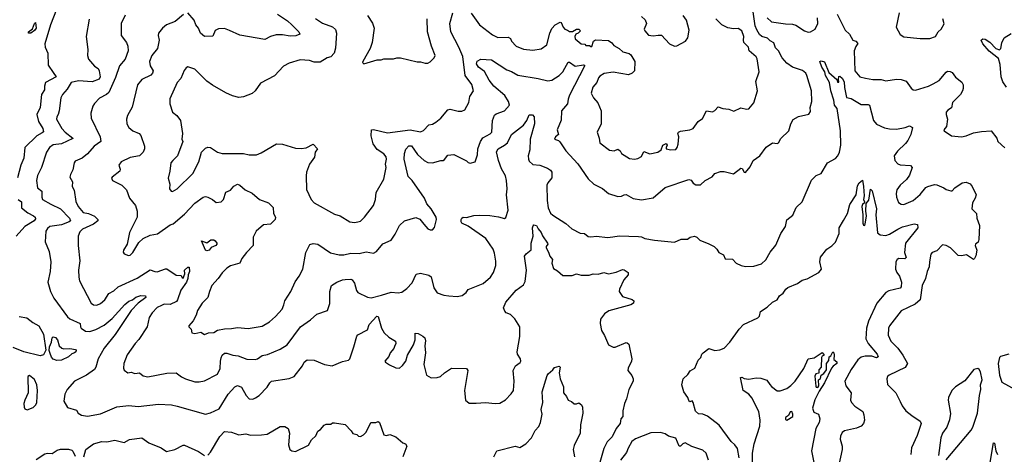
# Model space of a CAD drawing. Extents: x 1954683 to 2060285, y 904798 to 1016299.
# Tile 273 of 472: x 1996921 to 2005257, y 953075 to 956758. Entities that reach past the tile are written whole.
import ezdxf

# ---------------------------------------------------------------- set-up
doc = ezdxf.new("R2010")
doc.units = 0

msp = doc.modelspace()

# ---------------------------------------------------------------- linework, layer by layer
at = {"layer": '0CON10XD'}
for points in [[(1997232.7, 956845), (1997180.8, 956715), (1997132.3, 956552.3), (1997136.1, 956526.1), (1997160, 956475), (1997162.7, 956372.7), (1997205, 956310), (1997228.8, 956275), (1997140, 956225), (1997130.8, 956195), (1997130, 956165), (1997105.5, 956124.5), (1997093.1, 956015), (1997066.9, 955955), (1997080.7, 955895), (1997116.5, 955835), (1997121.3, 955808.7), (1997111.8, 955798.2), (1997065, 955774.5), (1996964.7, 955675.3), (1996954.7, 955585.3), (1996930.7, 955525), (1996901.5, 955418.5)], [(1998307.7, 956802.3), (1998236.1, 956743.9), (1998163.3, 956715), (1998128.8, 956685), (1998095.9, 956644.1), (1998092, 956625), (1998102.5, 956585), (1998086.2, 956513.8), (1998039.4, 956455), (1998019.1, 956405), (1998025, 956366.2), (1998050.6, 956325), (1998045.6, 956305), (1998030.9, 956289.1), (1997955, 956250), (1997917.8, 956205), (1997872.1, 956017.9), (1997832.9, 955945), (1997826.2, 955915), (1997828.8, 955875), (1997846.2, 955845), (1997877.3, 955817.3), (1997932.5, 955792.5), (1997947.7, 955777.7), (1997976.7, 955685), (1997976.5, 955665), (1997965.6, 955635), (1997934.6, 955605.4), (1997855, 955590.5), (1997781.2, 955555), (1997760, 955525), (1997770.7, 955490.7), (1997768, 955475), (1997702.5, 955425), (1997697.5, 955415), (1997707.5, 955395), (1997786.7, 955355), (1997824, 955315), (1997850.8, 955245), (1997900.8, 955185), (1997915.7, 955135), (1997915.7, 955085), (1997850, 954955), (1997831.2, 954855), (1997798.8, 954805), (1997797, 954787), (1997805, 954773.3), (1997840.7, 954760.7), (1997855, 954763.8), (1997878.8, 954785), (1997929.7, 954870.3), (1997966.2, 954905), (1998025, 954932.2), (1998087.5, 954942.5), (1998195, 955018.8), (1998220.5, 955029.5), (1998315, 955110), (1998405, 955203.8), (1998475, 955253.3), (1998495, 955258.8), (1998514, 955254), (1998554.4, 955234.4), (1998585, 955210), (1998625.5, 955214.5), (1998647.5, 955235), (1998665, 955296), (1998705, 955312.5), (1998735, 955348.6), (1998765, 955364.2), (1998783.8, 955355), (1998830, 955315), (1998888.7, 955288.7), (1998950, 955235), (1999027.1, 955207.1), (1999065.9, 955165.9), (1999070.8, 955115), (1999087.1, 955085), (1999084.3, 955065), (1999045, 955024.4), (1998985, 955019.1), (1998923.6, 954966.4), (1998898.1, 954915), (1998896.9, 954845), (1998840.9, 954785), (1998802.9, 954735), (1998785, 954696), (1998705, 954671.1), (1998675, 954651.4), (1998635, 954614), (1998602.5, 954565), (1998548.9, 954505), (1998526.7, 954455), (1998515, 954403.3), (1998465, 954356.2), (1998425, 954293.3), (1998414, 954255), (1998389.2, 954205), (1998353.8, 954165), (1998353.8, 954155), (1998371.2, 954135), (1998377.5, 954105), (1998405, 954098), (1998455, 954111.2), (1998485, 954090), (1998520, 954105), (1998565, 954108.1), (1998595, 954128.5), (1998655, 954138.2), (1998715, 954140.4), (1998765, 954150), (1998855, 954140.6), (1998975, 954160), (1999035, 954197.5), (1999086.3, 954243.7), (1999142.5, 954305), (1999156.7, 954343.3), (1999165.7, 954375), (1999217.5, 954455), (1999252.4, 954537.6), (1999286.5, 954583.5), (1999317.5, 954645), (1999344.4, 954785), (1999377.3, 954852.7), (1999405, 954861.8), (1999445, 954856.2), (1999552, 954782), (1999625, 954764.4), (1999665, 954764.4), (1999725, 954780.6), (1999795, 954775.6), (1999855, 954791.9), (1999915, 954778.6), (1999941.4, 954795), (1999995, 954860), (2000065, 954891.2), (2000100.3, 954939.7), (2000135.8, 955015), (2000177.6, 955052.4), (2000275, 955081.2), (2000307.3, 955067.3), (2000343.8, 955025), (2000377.5, 954985), (2000395, 954976.7), (2000415, 954976.7), (2000432.3, 954997.7), (2000449.2, 955065), (2000448, 955085), (2000405, 955156.2), (2000369.1, 955199.1), (2000349.4, 955245), (2000245, 955394.3), (2000210.2, 955430.2), (2000177.3, 955575), (2000179.4, 955625), (2000189.5, 955660.5), (2000215, 955689.2), (2000237.8, 955687.8), (2000288.6, 955615), (2000345, 955564.4), (2000375, 955546.9), (2000415, 955545.6), (2000485, 955565.7), (2000505.7, 955564.3), (2000517.9, 955572.1), (2000545, 955610), (2000595, 955616.2), (2000705, 955563.3), (2000717.7, 955547.7), (2000735, 955541.2), (2000777, 955553), (2000796.9, 955613.1), (2000800.6, 955665), (2000823.3, 955726.7), (2000841.7, 955758.3), (2000905, 955790.6), (2000917.1, 955805), (2000922.7, 955905), (2000940, 955950), (2000955, 955961.5), (2001024, 955985), (2001068.1, 956035), (2001060, 956065), (2001027.1, 956115), (2000935, 956195.6), (2000895, 956244.3), (2000855, 956319.2), (2000805.6, 956355), (2000788, 956385), (2000793.5, 956406.5), (2000825, 956424), (2000915, 956418.6), (2001044, 956334), (2001085, 956318.5), (2001137.1, 956287.1), (2001310.8, 956260.8), (2001390.9, 956240.9), (2001425, 956244.3), (2001488.6, 956285), (2001519.4, 956315), (2001535, 956348), (2001565, 956399.2), (2001575, 956398.1), (2001623.4, 956363.4), (2001695, 956375.6), (2001703, 956373), (2001703.8, 956365), (2001575, 956119.2), (2001563.1, 956085), (2001560, 956045), (2001508, 955985), (2001504.3, 955905.7), (2001470, 955825), (2001481.2, 955785), (2001456.7, 955765), (2001450, 955745), (2001483.6, 955733.6), (2001495, 955723.3), (2001545, 955647.5), (2001647.4, 955537.4), (2001735, 955408.8), (2001782.5, 955365), (2001855, 955328.1), (2001905, 955286.7), (2001985, 955261.1), (2002015, 955262.9), (2002037.5, 955275), (2002055, 955276.7), (2002115, 955243.1), (2002185, 955231.2), (2002285, 955249.5), (2002385, 955335.4), (2002585, 955403.6), (2002605, 955398.1), (2002623.8, 955373.8), (2002645, 955359.4), (2002685, 955360), (2002725, 955394.2), (2002784, 955426), (2002806.7, 955455), (2002855, 955472.5), (2002885, 955471.4), (2002965, 955450.8), (2003025, 955500), (2003036.8, 955496.8), (2003053.3, 955465), (2003065, 955464), (2003105, 955512.5), (2003130.5, 955565), (2003186.9, 955603.1), (2003241.1, 955678.9), (2003295, 955713.9), (2003335, 955707.8), (2003345, 955714.3), (2003365, 955752.1), (2003432.5, 955815), (2003449.4, 955875), (2003468.7, 955911.3), (2003515, 955938.6), (2003601.7, 955958.3), (2003615, 955980), (2003612, 956015), (2003626.7, 956065), (2003625.7, 956155.7), (2003585.6, 956285.6), (2003575.5, 956305.5), (2003548.1, 956328.1), (2003465, 956355.6), (2003415, 956390.8), (2003375.8, 956435), (2003344.5, 956494.5), (2003319.2, 956519.2), (2003305, 956563.3), (2003275, 956580), (2003252.9, 956602.9), (2003205, 956616.2), (2003185, 956632.5), (2003161, 956671), (2003148.6, 956705), (2003128.6, 956845)], [(1997507.6, 956762.4), (1997482.2, 956615), (1997497.1, 956505), (1997495.8, 956455), (1997504.3, 956425), (1997554.2, 956365), (1997585, 956345.7), (1997594.2, 956325.8), (1997602.2, 956275), (1997592.5, 956255), (1997535, 956230.9), (1997419.1, 956239.1), (1997357.5, 956225), (1997321.7, 956168.3), (1997282.7, 956125), (1997267.7, 956095), (1997255.3, 955984.7), (1997247.3, 955955), (1997234.5, 955935), (1997233.3, 955915), (1997278.6, 955835), (1997305.6, 955805), (1997371.2, 955755), (1997370, 955750), (1997273.9, 955706.1), (1997203.3, 955696.7), (1997172.9, 955675), (1997148.5, 955635), (1997106.4, 955505), (1997072.6, 955437.4), (1997063.8, 955395), (1997071.9, 955331.9), (1997107.8, 955305), (1997107.9, 955255), (1997114.4, 955235), (1997183.5, 955193.5), (1997265, 955154.6), (1997343.5, 955075), (1997351.1, 955055), (1997339.2, 955045), (1997275, 955020), (1997176, 955005), (1997155, 954988.1), (1997141.5, 954965), (1997137.1, 954875), (1997170.5, 954795), (1997184.5, 954705), (1997178.5, 954625), (1997159.4, 954535), (1997181.4, 954455), (1997208.6, 954398.6), (1997325, 954239.1), (1997345, 954224.1), (1997433.8, 954185), (1997436, 954155), (1997442.5, 954145), (1997478.3, 954118.3), (1997515, 954116.2), (1997565, 954132), (1997635, 954169.2), (1997705, 954227.4), (1997811.3, 954345), (1997845, 954372.7), (1997875.4, 954384.6), (1997903.6, 954406.4), (1997945, 954421.1), (1997985, 954419.1), (1997989.6, 954405), (1997923.6, 954356.4), (1997865.4, 954294.6), (1997728.1, 954091.9), (1997635, 953975.5), (1997584.6, 953885), (1997566.2, 953815), (1997555.3, 953794.7), (1997486.7, 953745), (1997385, 953695.8), (1997323.8, 953625), (1997304.3, 953585), (1997293.8, 953525), (1997325, 953472), (1997400.7, 953450.7), (1997416.7, 953425), (1997445, 953406.2), (1997495, 953397.1), (1997605, 953418.6), (1997743, 953477), (1997845, 953490), (1997925, 953481.2), (1998095, 953499.1), (1998205, 953493.8), (1998255, 953483.8), (1998495, 953415.5), (1998535, 953426.4), (1998609.5, 953460.5), (1998685, 953584.4), (1998742.8, 953647.2), (1998765, 953658), (1998798, 953645), (1998838, 953575), (1998865, 953546), (1998895, 953542.5), (1998917.3, 953552.7), (1998949.2, 953575), (1999016, 953644), (1999038.6, 953681.4), (1999053.8, 953695), (1999203.2, 953716.8), (1999245, 953734.4), (1999314.4, 953825.6), (1999330, 953855), (1999355, 953876.2), (1999415, 953874), (1999502.5, 953835), (1999565, 953823.8), (1999655, 953861.2), (1999705, 953872), (1999715.6, 953885), (1999750.9, 953985), (1999775, 954076.2), (1999785, 954088), (1999865, 954131.2), (1999880, 954175), (1999945, 954246.2), (1999955, 954242.5), (1999984.5, 954145), (2000005.3, 954105.3), (2000045, 954068), (2000103.8, 954033.8), (2000106.4, 954013.6), (2000095, 953987.5), (2000088.3, 953971.7), (2000056.2, 953935), (2000047.3, 953902.7), (2000012.5, 953865), (2000017.5, 953855), (2000052.3, 953832.3), (2000105, 953808.8), (2000135, 953806.2), (2000162.1, 953827.9), (2000189.2, 953865), (2000204.2, 953915), (2000255, 954003.3), (2000270, 954045), (2000269.3, 954100.7), (2000295, 954100), (2000335, 954076), (2000350.9, 954060.9), (2000356.9, 954036.9), (2000351.9, 953995), (2000356.7, 953935), (2000341.5, 953835), (2000366.2, 953745), (2000405, 953724.2), (2000455, 953725.7), (2000484.4, 953735.6), (2000516.2, 953765), (2000577.5, 953805), (2000705, 953802), (2000716, 953785), (2000687.5, 953615), (2000694, 953535), (2000725, 953508), (2000785, 953508), (2000865, 953515.7), (2000945, 953505.7), (2000985, 953507.5), (2001034.4, 953535.6), (2001083, 953587), (2001100.8, 953615), (2001107.5, 953695), (2001098, 953785), (2001118.8, 953825), (2001157.8, 953852.2), (2001164, 953865), (2001160.8, 953885), (2001134.2, 953925), (2001131.4, 953945), (2001155.9, 954074.1), (2001156.2, 954155), (2001114.2, 954224.2), (2001075, 954258.8), (2001038.8, 954275), (2001027.3, 954287.3), (2001016.1, 954316.1), (2001038, 954365), (2001124.7, 954465.3), (2001185, 954511.9), (2001200.5, 954539.5), (2001211.5, 954635), (2001196, 954755), (2001210, 954775), (2001251.1, 954808.9), (2001250, 954865), (2001267.3, 954922.7), (2001263.8, 954995), (2001268.3, 955011.7), (2001275, 955020), (2001297.5, 955015), (2001311.2, 954985), (2001335.7, 954955), (2001345.8, 954925.8), (2001389.2, 954865), (2001392, 954855), (2001378.8, 954835), (2001379.2, 954825), (2001399.1, 954789.1), (2001409.4, 954755), (2001430.8, 954725), (2001425.8, 954694.2), (2001438.8, 954648.8), (2001475, 954628.8), (2001519.1, 954589.1), (2001598.8, 954591.2), (2001635, 954604), (2001675, 954594), (2001743, 954593), (2001775, 954605.7), (2001817.7, 954602.3), (2001865, 954616.2), (2001905, 954604), (2001970.8, 954619.2), (2002025, 954640), (2002038.3, 954638.3), (2002072.5, 954615), (2002073.3, 954595), (2002036, 954554), (2002000, 954475), (2001997.5, 954455), (2002025, 954411.4), (2002107.3, 954387.3), (2002120, 954375), (2002117.5, 954355), (2002095, 954342), (2001909.5, 954290.5), (2001873.1, 954266.9), (2001838.3, 954221.7), (2001834.4, 954185), (2001847.1, 954125), (2001873, 954083), (2001905, 954003.3), (2001944.3, 953984.3), (2001962.7, 953982.7), (2002055, 954022), (2002065, 954021.2), (2002078.6, 954008.6), (2002103.3, 953885), (2002101.1, 953865), (2002071.4, 953805), (2002069.2, 953785), (2002104.2, 953744.2), (2002116, 953715), (2002115.9, 953695.9), (2002077.5, 953625), (2002059.2, 953545), (2002040, 953505), (2002026, 953445), (2002028, 953395), (2002011.2, 953375), (2002004.2, 953335), (2001970, 953295), (2001937.4, 953222.6), (2001895, 953182), (2001866.5, 953125), (2001827.5, 952985)], [(1997815, 956796.7), (1997781.2, 956725), (1997781.2, 956625), (1997824.3, 956565), (1997835.7, 956535), (1997840, 956495), (1997814.3, 956425), (1997765, 956366), (1997731.5, 956268.5), (1997675, 956142.5), (1997656, 956124), (1997597.6, 956092.4), (1997553.2, 956046.8), (1997539.2, 956025), (1997522.9, 955965), (1997525.7, 955925), (1997603.5, 955765), (1997606.7, 955725), (1997552.5, 955685), (1997495, 955622.5), (1997450, 955585), (1997390.8, 955559.2), (1997382.2, 955545), (1997370, 955485), (1997350, 955445), (1997346, 955425), (1997367.8, 955385), (1997364.2, 955345), (1997382.7, 955312.7), (1997395, 955216.7), (1997415, 955174), (1997458, 955125), (1997504.5, 955114.5), (1997553.4, 955093.4), (1997582.5, 955065), (1997582.5, 955055), (1997545.7, 955024.3), (1997453.6, 954983.6), (1997429.8, 954960.2), (1997416.7, 954925), (1997416.7, 954845), (1997430.5, 954715), (1997418.9, 954635), (1997420.6, 954575), (1997427.5, 954545), (1997525, 954356.7), (1997545, 954342.5), (1997575, 954338.6), (1997605, 954352.9), (1997640.5, 954385), (1997675, 954436.9), (1997718.7, 954461.3), (1997755, 954494.6), (1997915, 954568.9), (1998025, 954638.9), (1998065, 954623.6), (1998085, 954622.9), (1998155, 954647.9), (1998167, 954647), (1998245, 954593.1), (1998289.2, 954589.2), (1998295, 954570), (1998305, 954567.5), (1998320, 954605), (1998317.5, 954635), (1998345, 954660), (1998355, 954660), (1998358.5, 954625), (1998346.7, 954595), (1998345.4, 954565), (1998333.5, 954535), (1998283.8, 954465), (1998258.2, 954385), (1998248.5, 954371.5), (1998196.1, 954343.9), (1998145, 954346.2), (1998122.6, 954337.4), (1998085, 954318.1), (1998041.9, 954275), (1998016.8, 954233.2), (1997999.2, 954155), (1997930.5, 954049.5), (1997898.1, 954015), (1997831.1, 953918.9), (1997802.9, 953845), (1997798.8, 953805), (1997805, 953787.5), (1997835, 953766.7), (1997865, 953772.5), (1997895, 953761.1), (1997935.8, 953765.8), (1997965, 953741.2), (1998005, 953732.9), (1998166.6, 953763.4), (1998244.5, 953764.5), (1998290.5, 953730.5), (1998323.8, 953715), (1998405, 953690.6), (1998439.5, 953689.5), (1998485, 953698), (1998596, 953755), (1998618.3, 953801.7), (1998619.6, 953865), (1998626.1, 953893.9), (1998635, 953915.8), (1998655, 953931.9), (1998675, 953932.2), (1998724.7, 953914.7), (1998769.1, 953909.1), (1998845, 953882.2), (1998915, 953878.9), (1998935, 953884.4), (1998975, 953911.8), (1999019.8, 953920.2), (1999125, 953965.7), (1999185, 954004.2), (1999297.1, 954155), (1999383.8, 954215), (1999437.3, 954262.7), (1999525.8, 954295), (1999546.2, 954353.8), (1999547.8, 954455), (1999561.9, 954505), (1999606.1, 954533.9), (1999655, 954554.4), (1999675.8, 954555.8), (1999725, 954558.6), (1999735, 954554), (1999755.8, 954525), (1999772.9, 954462.9), (1999783.3, 954445), (1999865, 954405.8), (1999897.6, 954402.4), (1999985, 954422.5), (2000065, 954450), (2000125, 954444), (2000155, 954448.8), (2000199.3, 954480.7), (2000245, 954528.8), (2000278, 954602), (2000315, 954610), (2000384.1, 954594.1), (2000405, 954580), (2000425.8, 954485), (2000453.9, 954443.9), (2000512.9, 954422.9), (2000555, 954417.8), (2000623.9, 954413.9), (2000668.3, 954421.7), (2000701.2, 954445), (2000717.7, 954472.3), (2000845, 954522.9), (2000908, 954575), (2000931.4, 954615), (2000952.9, 954675), (2000953.3, 954713.3), (2000939.7, 954779.7), (2000929.4, 954815), (2000867.1, 954905), (2000717.5, 955007.5), (2000663.8, 955035), (2000658, 955045), (2000658.8, 955065), (2000662.9, 955077.1), (2000675, 955083.8), (2000705, 955082.9), (2000765, 955098.9), (2000815, 955101.8), (2000901.3, 955098.7), (2000975, 955088.6), (2001025, 955073.8), (2001037.3, 955082.7), (2001056.2, 955145), (2001042.9, 955275), (2001048.2, 955325), (2001043.2, 955395), (2001032.9, 955435), (2001000.9, 955495), (2000974.7, 955564.7), (2000957.2, 955637.2), (2000971.5, 955665), (2001025.7, 955694.3), (2001050.5, 955715), (2001084, 955786), (2001185.3, 955864.7), (2001213.5, 955905), (2001235, 955951.2), (2001261.4, 955951.4), (2001275.6, 955935), (2001279.7, 955875), (2001242.1, 955745), (2001238.8, 955655), (2001226.7, 955605), (2001227.7, 955575), (2001235, 955558.6), (2001265, 955531.8), (2001324.6, 955524.6), (2001389.5, 955499.5), (2001415, 955484.4), (2001427.1, 955467.1), (2001425, 955418.8), (2001391.9, 955375), (2001384.3, 955355), (2001387.4, 955225), (2001394.7, 955165), (2001415, 955118.9), (2001435, 955100.4), (2001545, 955030), (2001596.2, 954985), (2001665, 954950), (2001702.5, 954945), (2001735, 954921.2), (2001755, 954917.5), (2001805, 954923.1), (2001896.2, 954913.8), (2001941.7, 954918.3), (2001995, 954926), (2002160.5, 954920.5), (2002185, 954918), (2002214.2, 954904.2), (2002295, 954890), (2002465, 954874), (2002521.7, 954898.3), (2002575, 954897.5), (2002596.1, 954913.9), (2002635, 954923.3), (2002652.5, 954915), (2002679.3, 954889.3), (2002755, 954860), (2002800, 954835), (2002822.5, 954815), (2002840, 954785), (2002880, 954765), (2002895, 954732.5), (2002955, 954730), (2002987.5, 954695), (2003030, 954675), (2003065, 954666.2), (2003135, 954669.2), (2003201.3, 954688.7), (2003238, 954722), (2003275, 954788), (2003322.4, 954847.6), (2003365, 954947.5), (2003403.3, 955005), (2003415, 955063.3), (2003466.9, 955103.1), (2003494.3, 955165.7), (2003546.4, 955213.6), (2003625, 955398.6), (2003665, 955438), (2003705.9, 955454.1), (2003760, 955545), (2003828.3, 955581.7), (2003847.5, 955605), (2003860.6, 955635), (2003872.5, 955695), (2003868.7, 955815), (2003842.2, 956005), (2003818.5, 956035), (2003812.5, 956075), (2003787.3, 956155), (2003776.4, 956225), (2003744.3, 956285), (2003736.7, 956316.7), (2003712.3, 956355), (2003694.2, 956405), (2003705, 956410.8), (2003735, 956400), (2003771.9, 956311.9), (2003840, 956250), (2003845, 956227.5), (2003855, 956227.5), (2003854.2, 956255), (2003855, 956276.7), (2003865, 956280.8), (2003885, 956261.4), (2003900.4, 956230.4), (2003903, 956183), (2003919.8, 956099.8), (2003960.8, 956090.8), (2004045, 956038.5), (2004105, 956040.8), (2004114.3, 956034.3), (2004150, 955905), (2004175, 955873.3), (2004242.6, 955842.6), (2004285, 955833.1), (2004345, 955831.2), (2004416.8, 955843.2), (2004455, 955857.5), (2004478.8, 955845), (2004464.4, 955785.6), (2004439.4, 955735), (2004420.8, 955709.2), (2004352.9, 955645), (2004325.7, 955605), (2004330.8, 955565), (2004355, 955537.1), (2004375, 955528.9), (2004461.7, 955521.7), (2004477.5, 955505), (2004455, 955440), (2004428, 955405), (2004374.2, 955355), (2004345.7, 955315), (2004340, 955285), (2004343, 955253), (2004360.3, 955210.3), (2004385, 955193.8), (2004405, 955192), (2004485.4, 955224.6), (2004545, 955278), (2004592.5, 955335), (2004610, 955345), (2004665, 955360.5), (2004685, 955358.9), (2004744.5, 955334.5), (2004765, 955320), (2004805, 955307.1), (2004815, 955309.2), (2004837.2, 955332.8), (2004900, 955375), (2004935, 955382), (2004968.3, 955368.3), (2004986.2, 955345), (2005018.6, 955275), (2005010.6, 955245), (2004987.5, 955205), (2004980.8, 955155), (2005022.5, 955115), (2005025.5, 955075), (2005047.3, 955015), (2005042.6, 954895), (2005035, 954872.9), (2005013.3, 954855), (2005010, 954845), (2005024.4, 954805), (2005015, 954756.2), (2005005, 954733.8), (2004995, 954726.2), (2004935.7, 954765.7), (2004894.3, 954755.7), (2004865, 954761.1), (2004801.4, 954825), (2004764.6, 954844.6), (2004735, 954850.8), (2004685, 954800), (2004645.8, 954784.2), (2004635, 954772.5), (2004622.5, 954705), (2004622, 954665), (2004604.4, 954625), (2004590.6, 954565), (2004560.6, 954505), (2004545, 954384.6), (2004501.1, 954348.9), (2004385, 954290), (2004286, 954165), (2004277.1, 954145), (2004274.5, 954084.5), (2004295.7, 954035), (2004354.1, 953974.1), (2004396.7, 953916.7), (2004436, 953845), (2004418.3, 953811.7), (2004281.2, 953745), (2004268.8, 953735), (2004262, 953715), (2004267.7, 953667.7), (2004338, 953595), (2004375, 953522.5), (2004392, 953485), (2004424, 953445), (2004472.9, 953402.9), (2004545, 953357.1), (2004553.1, 953335), (2004520, 953235), (2004471.2, 953128.8), (2004465.7, 953074.3)], [(1999425, 956769.4), (1999485, 956730), (1999568.3, 956698.3), (1999595.3, 956675.3), (1999602.3, 956645), (1999594.4, 956515.6), (1999582.2, 956475), (1999555, 956442.5), (1999525, 956434.4), (1999465, 956397.3), (1999415, 956398.5), (1999375, 956411.4), (1999295, 956417.1), (1999201.7, 956388.3), (1999155, 956364), (1999077.8, 956282.2), (1998959.7, 956220.3), (1998913.4, 956156.6), (1998887.6, 956132.4), (1998815, 956104), (1998775, 956099.2), (1998722.6, 956112.6), (1998665, 956137.1), (1998552, 956202), (1998505, 956238), (1998405, 956340), (1998345, 956358), (1998329.7, 956350.3), (1998312.1, 956327.9), (1998285, 956258.8), (1998255, 956226.7), (1998192.2, 956087.8), (1998193.1, 956045), (1998214, 955975), (1998251.2, 955945), (1998281.2, 955905), (1998299.2, 955795), (1998293.3, 955745), (1998302.5, 955725), (1998256, 955605), (1998216.2, 955565), (1998201.2, 955545), (1998192.9, 955475), (1998177.5, 955415), (1998191.4, 955365), (1998190, 955325), (1998204.3, 955304.3), (1998215, 955301.2), (1998253.8, 955325), (1998388, 955455), (1998438, 955555), (1998458.8, 955635), (1998495, 955668.8), (1998515, 955676.7), (1998535, 955673.8), (1998595, 955636), (1998635, 955624.2), (1998815, 955624.4), (1998865, 955613.3), (1998925, 955613.5), (1998965, 955628.8), (1999096.2, 955706.2), (1999145, 955702), (1999255, 955670), (1999305, 955668), (1999347.3, 955672.7), (1999405, 955703.8), (1999441.2, 955665), (1999421.2, 955635), (1999415.7, 955594.3), (1999375, 955533.3), (1999349.5, 955465), (1999346.5, 955435), (1999348.3, 955318.3), (1999388.8, 955235), (1999415, 955206.7), (1999585, 955108.8), (1999635, 955096), (1999715, 955046.2), (1999755, 955040.8), (1999785, 955044.3)], [(1998695.9, 956665.9), (1998655, 956683.1), (1998605, 956680.8), (1998575, 956667.5), (1998555, 956617.5), (1998485, 956616.9), (1998451.9, 956645), (1998434.4, 956685), (1998411.9, 956715), (1998397.5, 956755), (1998345, 956816.7)], [(1999102.2, 956805), (1999188.2, 956748.2), (1999225, 956715.6), (1999284.3, 956655), (1999293.3, 956635), (1999257.3, 956622.7), (1999211.1, 956618.9), (1999145, 956629.6), (1999091.1, 956628.9), (1999045, 956615.6), (1998995, 956589.4), (1998785, 956627.8), (1998695.9, 956665.9)], [(1999785, 955044.3), (1999805, 955052), (1999840, 955085), (1999917, 955183), (1999934.2, 955235.8), (1999939.2, 955295), (2000003.7, 955406.3), (2000022.8, 955505), (2000018.8, 955535), (2000027.4, 955575), (2000024.2, 955595), (2000002.7, 955622.7), (1999948.5, 955658.5), (1999914.6, 955705), (1999897.2, 955772.8), (1999900.6, 955825), (1999915, 955827.9), (2000035, 955800.1), (2000225.3, 955825.3), (2000315, 955806.9), (2000339.9, 955820.1), (2000385, 955866.5), (2000415, 955872), (2000445, 955888.8), (2000486.6, 955923.4), (2000546.7, 955995), (2000565, 956000.8), (2000634.1, 955984.1), (2000665, 955983.8), (2000690, 955995), (2000722, 956055), (2000732.1, 956107.9), (2000762, 956155), (2000749.7, 956209.7), (2000693.3, 956285), (2000673.1, 956445), (2000638.9, 956525), (2000571.1, 956655), (2000563.3, 956725), (2000589.1, 956815)], [(1999865, 956793.8), (1999908.3, 956728.3), (1999921.2, 956685), (1999906, 956565), (1999888, 956515), (1999826.7, 956405), (1999824.1, 956394.1), (1999835, 956384)], [(1999835, 956384), (1999946.7, 956416.7), (1999981.7, 956418.3), (2000005, 956427.5), (2000085, 956427.5), (2000115, 956436.2), (2000145, 956435.8), (2000285, 956400), (2000315, 956401.4), (2000355, 956388.6), (2000375, 956389.2), (2000395, 956401.2), (2000428.8, 956435), (2000439.2, 956455), (2000408.6, 956535), (2000373.6, 956655), (2000371.1, 956765)], [(2000743.6, 956813.6), (2000813.5, 956715), (2000925, 956628.9), (2000968.3, 956608.3), (2001055, 956610), (2001075, 956597.5), (2001085.6, 956575), (2001124, 956535), (2001185, 956508.1), (2001265, 956500.8), (2001335, 956512.2), (2001384.6, 956545.4), (2001408, 956645), (2001425, 956683.1), (2001455, 956713.5), (2001495.8, 956735.8), (2001506, 956735), (2001520.8, 956695), (2001535, 956676.7), (2001559.5, 956669.5), (2001575, 956657.5), (2001601.7, 956658.3), (2001635, 956677.5), (2001655, 956676.7), (2001667.5, 956665), (2001650, 956645), (2001630, 956635), (2001620, 956615), (2001622.5, 956595), (2001675, 956552.5), (2001705, 956550), (2001715, 956540), (2001745, 956540), (2001755, 956530), (2001765, 956530), (2001780, 956575), (2001795, 956587.5), (2001905, 956582.5), (2001933, 956563), (2001950, 956540), (2001997.5, 956515), (2002027.5, 956485), (2002081.2, 956471.2), (2002095, 956460), (2002128.2, 956405), (2002125.3, 956325), (2002106.2, 956303.8), (2002075, 956291.8), (2001945, 956313.8), (2001868.4, 956301.6), (2001831.6, 956278.4), (2001821.1, 956265), (2001807.3, 956225), (2001772.7, 956185), (2001759.6, 956135), (2001780, 956095), (2001814.4, 956054.4), (2001844.6, 955985), (2001842.9, 955875), (2001809.2, 955805), (2001827.5, 955755), (2001833.1, 955715), (2001915, 955653.1), (2001953.9, 955646.1), (2001985, 955660), (2002005, 955646.2), (2002015, 955624), (2002085, 955583.1), (2002125, 955576), (2002155, 955582.9), (2002185, 955600), (2002205, 955642), (2002255, 955622.5), (2002324.5, 955635.5), (2002351.2, 955655), (2002366.7, 955695), (2002395, 955710), (2002402.5, 955695), (2002393.3, 955675), (2002395, 955663.3), (2002435, 955656.2), (2002475, 955657.5), (2002487.5, 955675), (2002496.1, 955703.9), (2002500, 955765), (2002492.5, 955795), (2002497.5, 955805), (2002515, 955813.8), (2002595.4, 955824.6), (2002623.8, 955835), (2002666.2, 955895), (2002700.3, 955919.7), (2002735, 955986.7), (2002785, 955977.5), (2002805, 955987.5), (2002835, 956020), (2002875, 956006.7), (2002925, 956001.2), (2002966.1, 955983.9), (2003025, 956010), (2003075, 955998.8), (2003095, 956004), (2003135.7, 956054.3), (2003166.2, 956155), (2003153.8, 956235), (2003182.8, 956315), (2003165, 956427.5), (2003155, 956444.4), (2003098, 956495), (2003090, 956525), (2003051.8, 956565), (2003047.8, 956585), (2003051.9, 956615), (2003035, 956663.8), (2003005, 956684), (2002965, 956680.6), (2002915, 956688.1), (2002865, 956715.6), (2002815.6, 956765)], [(2002186.1, 956786.1), (2002215, 956756.7), (2002226.2, 956725), (2002208.3, 956678.3), (2002212.5, 956665), (2002245, 956627.5), (2002285, 956621.2), (2002325, 956628), (2002355, 956626), (2002423.6, 956553.6), (2002465, 956533.8), (2002485, 956536.7), (2002557.5, 956575), (2002578.8, 956605), (2002589.3, 956669.3), (2002565, 956753.3), (2002539.4, 956795)], [(2003248.1, 956775), (2003285, 956740), (2003405, 956723.1), (2003465, 956721.1), (2003492.3, 956712.3), (2003565, 956663.1), (2003595, 956653.1), (2003615, 956654.3), (2003655, 956677.5), (2003678.1, 956725), (2003674.8, 956775)], [(2003842.5, 956805), (2003910, 956670), (2003947.5, 956635), (2003975, 956583.3), (2004000, 956575), (2004017, 956557), (2003999.5, 956530.5), (2003987.1, 956495), (2003990.5, 956325), (2004035, 956274.3), (2004083.1, 956263.1), (2004145, 956250.6), (2004215, 956250.8), (2004255, 956238.6), (2004344.4, 956254.4), (2004385, 956250.6), (2004426.8, 956236.8), (2004467.3, 956177.3), (2004484.3, 956164.3), (2004505, 956162), (2004614.6, 956195.4), (2004655, 956214.4), (2004706.4, 956243.6), (2004765, 956314.2), (2004775, 956320.8), (2004799.5, 956319.5), (2004815, 956310), (2004845, 956272), (2004898.5, 956228.5), (2004907.9, 956205), (2004907.7, 956175), (2004903.5, 956155), (2004885, 956124.2), (2004818.1, 956055), (2004808.5, 956011.5), (2004778.3, 955991.7), (2004766, 955975), (2004764, 955955), (2004775.8, 955914.2), (2004766.9, 955853.1), (2004746.2, 955825), (2004748.8, 955815), (2004810, 955775), (2004895.5, 955764.5), (2004935, 955773.1), (2004995, 955799.6), (2005065, 955810), (2005145.6, 955815.6), (2005192.5, 955755), (2005203.3, 955725), (2005262, 955672)], [(2004366.2, 956815), (2004342, 956695), (2004375, 956632.5), (2004405, 956613.3), (2004545, 956597.5), (2004625, 956600), (2004675, 956616.7), (2004696.2, 956655), (2004721.2, 956678.8), (2004748.3, 956721.7), (2004735.8, 956765.8)], [(1997015, 956644.4), (1996995.4, 956645), (1996995.8, 956655), (1997029.7, 956680.3), (1997045, 956726.7), (1997055, 956735.6), (1997060.4, 956685), (1997045, 956665.4), (1997015, 956644.4)], [(2005075, 956552.5), (2005061.1, 956585), (2005073.9, 956596.1), (2005095, 956593.8), (2005135, 956566.7), (2005184, 956514), (2005215, 956502.1), (2005226.2, 956513.8), (2005235, 956561.2), (2005255, 956603.3), (2005315, 956640)], [(2005275, 956185.8), (2005245, 956232), (2005230.9, 956275), (2005222.7, 956377.3), (2005208.7, 956428.7), (2005130, 956490), (2005075, 956552.5)], [(2003011.1, 953045), (2002999.4, 953125), (2002976.2, 953156.2), (2002944.2, 953185), (2002842, 953322), (2002745, 953399.2), (2002705.5, 953415.5), (2002668.3, 953418.3), (2002642.1, 953442.1), (2002623.3, 953515), (2002615, 953527.5), (2002595, 953520), (2002585, 953532.5), (2002577.7, 953557.7), (2002543.8, 953605), (2002526.7, 953665), (2002538.8, 953715), (2002577.7, 953752.3), (2002598.3, 953781.7), (2002635.6, 953804.4), (2002666.4, 953873.6), (2002687.5, 953895), (2002696.7, 953925), (2002707.5, 953935), (2002755, 953972), (2002805, 953955.7), (2002849.1, 953960.9), (2002884.4, 953975.6), (2002934.2, 954025), (2003012.5, 954135), (2003050, 954175), (2003168.8, 954231.2), (2003183.3, 954245), (2003192.5, 954285), (2003248.3, 954321.7), (2003295, 954363.3), (2003335, 954383.3), (2003353.2, 954416.8), (2003385, 954440), (2003406.7, 954475), (2003425, 954488.8), (2003505, 954524), (2003545, 954552), (2003587.9, 954562.1), (2003687.5, 954615), (2003710, 954645), (2003696.4, 954706.4), (2003702, 954745), (2003753.3, 954815), (2003797.4, 954842.6), (2003826.6, 954873.4), (2003858.2, 954945), (2003859.4, 954995), (2003895, 955056), (2003928.5, 955115), (2003948.3, 955191.7), (2004002, 955275), (2004015, 955350), (2004027.5, 955375), (2004055, 955397.5), (2004065.9, 955345), (2004069.4, 955265), (2004064.7, 955235), (2004072.9, 955215), (2004072.1, 955205), (2004057.3, 955192.7), (2004051.3, 955175), (2004059.4, 955105), (2004058.6, 955035), (2004065, 955017.5), (2004075, 955014.7), (2004080, 955025), (2004091.1, 955095), (2004085.8, 955135), (2004088.6, 955201.4), (2004110.4, 955229.6), (2004125, 955323.3), (2004136.8, 955306.8), (2004175.7, 955154.3), (2004169.5, 955105), (2004182.2, 954952.2), (2004205, 954934.2), (2004255, 954930), (2004285, 954940), (2004355, 954982.3), (2004395, 955003.5), (2004495, 955028.9), (2004521.2, 955021.2), (2004525.7, 954995), (2004421.2, 954865), (2004410.8, 954785), (2004425, 954742), (2004415, 954732.3), (2004365, 954734.5), (2004349.2, 954725), (2004337.5, 954705), (2004335.6, 954645), (2004346.9, 954615), (2004368.5, 954585), (2004386.9, 954535), (2004384.5, 954495.5), (2004375, 954484.3), (2004279.4, 954460.6), (2004255, 954445.8), (2004176.4, 954355), (2004105.8, 954204.2), (2004090.9, 954145), (2004083.8, 954055), (2004105.4, 954015), (2004181.3, 953925), (2004187.8, 953902.2), (2004175, 953893.4), (2004135, 953906.8), (2004077.8, 953907.8), (2004045, 953898.8), (2004016.7, 953875), (2003959.5, 953795), (2003905.5, 953695), (2003914.5, 953655), (2003959.4, 953595), (2003955.8, 953535), (2003964.2, 953515), (2003992.2, 953482.2), (2004058, 953438), (2004068.7, 953408.7), (2004072.2, 953365), (2004065, 953336.7), (2004046.1, 953313.9), (2004005, 953295.5), (2003905, 953274.4), (2003885, 953259.2), (2003869.8, 953230.2), (2003866.5, 953205), (2003882.9, 953145), (2003884.3, 953115.7), (2003855.6, 952985)], [(1996908.1, 955235), (1996936.6, 955215), (1996934.8, 955164.8), (1996990.5, 955120.5), (1997038.8, 955095), (1997051.2, 955085), (1997055, 955070), (1997043.3, 955055), (1996963.8, 955005), (1996891.2, 954925)], [(1998505, 954798.6), (1998495, 954804.3), (1998460, 954885), (1998505, 954867.5), (1998537.7, 954892.3), (1998563.8, 954893.8), (1998576.7, 954885), (1998590, 954865), (1998590, 954855), (1998582.5, 954845), (1998542.9, 954827.1), (1998525, 954804.4), (1998505, 954798.6)], [(1996915, 954243.3), (1996980.7, 954230.7), (1997031.3, 954191.3), (1997082.9, 954162.9), (1997123.6, 954093.6), (1997142.6, 953957.4), (1997122.6, 953917.4), (1997095, 953910.9), (1996955, 953942.4), (1996865, 953979)], [(1997235, 953870), (1997205, 953882.5), (1997189.2, 953899.2), (1997178.1, 953928.1), (1997171.4, 953955), (1997172.7, 953985), (1997190, 954025), (1997195, 954061.2), (1997205, 954069.4), (1997224.3, 954064.3), (1997240, 954045), (1997253.8, 953995), (1997276.7, 953975), (1997295, 953968), (1997345, 953972.9), (1997392.1, 953962.1), (1997399.2, 953955), (1997396.8, 953943.2), (1997386.2, 953933.8), (1997362.2, 953927.8), (1997335, 953902), (1997275, 953872.5), (1997235, 953870)], [(2003127.3, 952915), (2003124.7, 953085), (2003140.3, 953165), (2003187.1, 953315), (2003190, 953365), (2003177.6, 953437.6), (2003120, 953555), (2003094.5, 953584.5), (2003047.3, 953617.3), (2003023.3, 953725), (2003035, 953730), (2003055, 953718.8), (2003095, 953712), (2003156.4, 953723.6), (2003195, 953720), (2003245, 953704), (2003273, 953667), (2003285, 953649.2), (2003335, 953614.3), (2003357.9, 953612.1), (2003415, 953633.1), (2003450.9, 953659.1), (2003485.4, 953694.6), (2003558.3, 953801.7), (2003597, 953883), (2003646, 953894), (2003715, 953936.7), (2003732.5, 953915), (2003714.2, 953905.8), (2003708.9, 953895), (2003705.6, 953814.4), (2003687.6, 953792.4), (2003686.4, 953763.6), (2003662.6, 953757.4), (2003653.8, 953736.2), (2003661.7, 953651.7), (2003665, 953643.3), (2003678.8, 953641.2), (2003685.3, 953654.7), (2003684.1, 953705), (2003702.1, 953717.9), (2003707.7, 953745), (2003729.1, 953760.9), (2003750.2, 953789.8), (2003752.1, 953845), (2003771.2, 953868.8), (2003775, 953902.5), (2003789.4, 953910.6), (2003805, 953942.5), (2003812.5, 953935), (2003816.1, 953916.1), (2003815, 953880), (2003838.3, 953858.3), (2003840, 953845), (2003807, 953823), (2003795, 953806.2), (2003735, 953682), (2003689.7, 953609.7), (2003651.7, 953538.3), (2003632.7, 953465), (2003645, 953432), (2003685, 953416.2), (2003696, 953375), (2003690, 953345), (2003660.8, 953295), (2003625.7, 953105), (2003644.4, 953005)], [(2005295, 953924.5), (2005225, 953903.5), (2005215, 953894.4), (2005203.8, 953845), (2005215, 953746.2), (2005236.6, 953686.6), (2005375, 953610)], [(2000933.8, 953055), (2000960, 953105), (2001115, 953143.8), (2001155, 953133.3), (2001205, 953163.8), (2001254, 953215), (2001285, 953276.7), (2001315, 953311.2), (2001328.9, 953345), (2001343.8, 953415), (2001334.5, 953454.5), (2001350.5, 953515), (2001345.4, 953605), (2001387.9, 953742.1), (2001395, 953756.7), (2001435, 953791.2), (2001448.3, 953811.7), (2001487, 953823), (2001498, 953815), (2001488.6, 953765), (2001497.5, 953715), (2001524.3, 953645.7), (2001526, 953595), (2001550, 953565), (2001563.8, 953533.8), (2001592.7, 953522.7), (2001616.1, 953503.9), (2001636.1, 953503.9), (2001655, 953512.5), (2001677.5, 953495), (2001686.7, 953475), (2001688.8, 953425), (2001669.2, 953325), (2001667.1, 953255), (2001615, 953151.2), (2001606.9, 953115), (2001618.6, 953055)], [(1996985, 953453.3), (1997035, 953471.2), (1997058, 953495), (1997065.7, 953515), (1997070.4, 953615), (1997066.2, 953665), (1997045, 953708.8), (1997005, 953742.5), (1996990, 953735), (1996993.8, 953596.2), (1996963.8, 953535), (1996956.7, 953505), (1996957.5, 953475), (1996965, 953460), (1996985, 953453.3)], [(2004765, 953028), (2004975, 953280), (2004989.2, 953305), (2005030.8, 953425), (2005047.5, 953575), (2005058.8, 953625), (2005056.7, 953665), (2005070, 953705), (2005056.7, 953775), (2005045, 953793.3), (2005031.7, 953801.7), (2005000, 953795), (2004922.7, 953697.3), (2004845, 953646), (2004813.8, 953615), (2004785, 953557.5), (2004780.8, 953535), (2004800.9, 953420.9), (2004793.8, 953366.2), (2004770.5, 953305), (2004734.6, 953255.4), (2004719.5, 953215), (2004698.6, 953065)], [(2003415, 953363.2), (2003465.2, 953394.8), (2003467.7, 953415), (2003458.1, 953438.1), (2003445, 953434.8), (2003430, 953405), (2003403.9, 953386.1), (2003405, 953368.9), (2003415, 953363.2)], [(1998515, 953066.7), (1998535, 953092.5), (1998616.2, 953225), (1998655, 953267.5), (1998715, 953264), (1998775, 953241.2), (1998835, 953250), (1998875, 953236.2), (1998968.3, 953241.7), (1999015, 953246.2), (1999125, 953311.2), (1999165, 953310), (1999193, 953293), (1999206, 953255), (1999196, 953155), (1999206.7, 953115), (1999224.2, 953104.2), (1999255, 953098), (1999365, 953153.8), (1999391.2, 953198.8), (1999427.6, 953232.4), (1999445, 953272.5), (1999466.7, 953285), (1999497.5, 953322.5), (1999515, 953331.2), (1999555, 953330), (1999568.3, 953341.7), (1999585, 953342.5), (1999675, 953326.7), (1999727.5, 953275), (1999740.7, 953250.7), (1999775, 953242.5), (1999789.3, 953229.3), (1999805, 953226.7), (1999830.5, 953239.5), (1999855, 953263.3), (1999895, 953346), (1999935, 953346.2), (1999955, 953352.5), (1999965.9, 953345.9), (2000005, 953241.2), (2000025, 953234), (2000055, 953243.3), (2000105, 953223.3), (2000165, 953173.8), (2000187.5, 953165), (2000198.8, 953145), (2000163.3, 953055)], [(2002751.4, 953025), (2002732, 953085), (2002705, 953111.2), (2002612.4, 953142.4), (2002555, 953172.5), (2002535, 953164.4), (2002515, 953143.8), (2002505, 953143.6), (2002475, 953210.8), (2002415, 953229.2), (2002385, 953248), (2002345, 953261.2), (2002265, 953257.5), (2002135, 953207.7), (2002104.5, 953185), (2002071.9, 953128.1), (2002059.6, 953090.4), (2002006.2, 953025)], [(1997464.2, 953055), (1997481.2, 953115), (1997545, 953164.2), (1997615, 953184), (1997658.3, 953181.7), (1997725, 953196), (1997805.8, 953174.2), (1997850.3, 953199.7), (1997955, 953213.8), (1998013.9, 953173.9), (1998119.5, 953129.5), (1998165, 953100), (1998235, 953116), (1998305, 953153.8), (1998315, 953153.8), (1998435, 953098.8), (1998485, 953066.2)], [(2005129.6, 952955), (2005165, 953172.5), (2005175, 953170), (2005184, 953105), (2005200, 953075)], [(1997059.5, 953030.5), (1997135, 953080), (1997156.2, 953086.2), (1997195, 953083.3), (1997238.3, 953111.7), (1997265, 953118), (1997335, 953119.2), (1997361.2, 953111.2), (1997371.2, 953101.2), (1997389.3, 953059.3)]]:
    msp.add_lwpolyline(points, dxfattribs=at)

doc.saveas('drawing.dxf')
